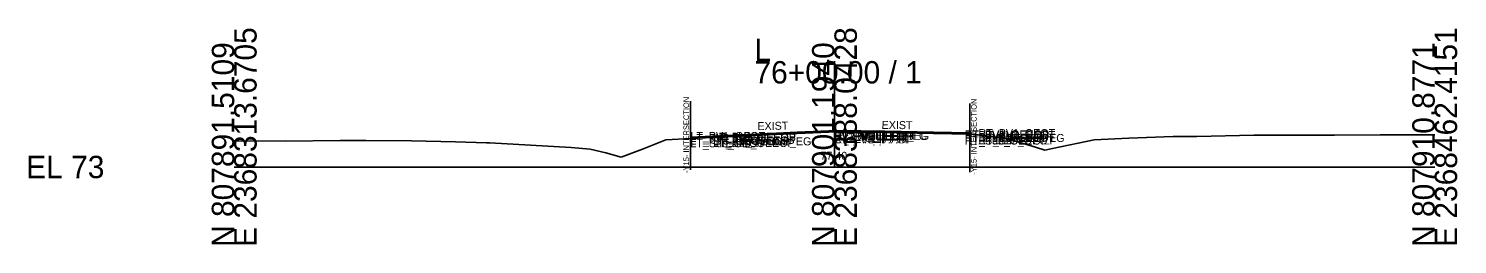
# Model space of a CAD drawing. Extents: x -26 to 8153, y -10 to 9520.
# Drawn here: x 6974.3 to 7152.8, y 6490.3 to 6517.3 of the extents above; entities that cross this region are included whole.
import ezdxf

# ---------------------------------------------------------------- set-up
doc = ezdxf.new("R2010")
doc.units = 0
for name, color, linetype in [('Exist CMT Pavement', 7, 'Continuous'), ('Exist Cross Section Cell', 7, 'Continuous'), ('Exist XS Center Line Elevation Label', 7, 'Continuous'), ('Exist XS Ground Line', 7, 'Continuous'), ('Prop CMT Pvmt Surface', 7, 'Continuous'), ('Prop CMT Shear Line', 7, 'Continuous'), ('Prop XS SE Text', 7, 'Continuous'), ('Scratch_Level_2', 7, 'Continuous')]:
    doc.layers.add(name, color=color, linetype=linetype)

msp = doc.modelspace()

# ---------------------------------------------------------------- linework, layer by layer
at = {"layer": 'Exist CMT Pavement'}
for p, q in [((7059.79, 6503.71), (7067.75, 6504.06)), ((7067.75, 6504.06), (7070.35, 6504.2)), ((7070.35, 6504.2), (7075.28, 6504.42)), ((7075.28, 6504.42), (7081.29, 6504.31)), ((7081.29, 6504.31), (7087.39, 6504.2)), ((7087.39, 6504.2), (7091.9, 6504.12)), ((7057.04, 6503.58), (7059.79, 6503.71))]:
    msp.add_line(p, q, dxfattribs=at)
at = {"layer": 'Exist Cross Section Cell'}
for p, q in [((7075, 6500), (7075, 6513.25)), ((7000, 6500), (7075, 6500)), ((7075, 6500), (7150, 6500))]:
    msp.add_line(p, q, dxfattribs=at)
at = {"layer": 'Exist XS Ground Line'}
for p, q in [((7059.79, 6503.71), (7067.75, 6504.06)), ((7067.75, 6504.06), (7070.35, 6504.2)), ((7070.35, 6504.2), (7075.28, 6504.42)), ((7075.28, 6504.42), (7081.29, 6504.31)), ((7081.29, 6504.31), (7087.39, 6504.2)), ((7087.39, 6504.2), (7091.9, 6504.12)), ((7091.9, 6504.12), (7093.1, 6503.99)), ((7093.1, 6503.99), (7096.22, 6503.67)), ((7120.29, 6503.8), (7127.4, 6503.98)), ((7127.4, 6503.98), (7129.22, 6503.98)), ((7129.22, 6503.98), (7137.49, 6503.98)), ((7137.49, 6503.98), (7143.18, 6504.01)), ((7143.18, 6504.01), (7147.06, 6504.03)), ((7147.06, 6504.03), (7147.57, 6504.04)), ((7147.57, 6504.04), (7148.23, 6504.04)), ((7148.23, 6504.04), (7150, 6504.03)), ((7000, 6503.28), (7006.38, 6503.24)), ((7006.38, 6503.24), (7013.22, 6503.3)), ((7013.22, 6503.3), (7016.47, 6503.31)), ((7016.47, 6503.31), (7022.14, 6503.26)), ((7022.14, 6503.26), (7027.63, 6503.15)), ((7027.63, 6503.15), (7031.52, 6503.04)), ((7031.52, 6503.04), (7031.96, 6503.02)), ((7031.96, 6503.02), (7042.09, 6502.46)), ((7042.09, 6502.46), (7044.49, 6502.25)), ((7044.49, 6502.25), (7046.43, 6501.77)), ((7048.34, 6501.25), (7051.02, 6502.25)), ((7051.02, 6502.25), (7053.93, 6503.4)), ((7053.93, 6503.4), (7057.04, 6503.58)), ((7057.04, 6503.58), (7059.79, 6503.71)), ((7096.22, 6503.67), (7100.13, 6502.47)), ((7100.13, 6502.47), (7101.28, 6502.12)), ((7101.28, 6502.12), (7102.23, 6502.32)), ((7102.23, 6502.32), (7107.47, 6503.39)), ((7107.47, 6503.39), (7111.8, 6503.59)), ((7111.8, 6503.59), (7117.32, 6503.8)), ((7117.32, 6503.8), (7120.29, 6503.8)), ((7046.43, 6501.77), (7048.34, 6501.25))]:
    msp.add_line(p, q, dxfattribs=at)
at = {"layer": 'Prop CMT Pvmt Surface'}
for p, q in [((7059.78, 6503.87), (7067.74, 6504.22)), ((7067.74, 6504.22), (7070.34, 6504.36)), ((7070.34, 6504.36), (7075.28, 6504.58)), ((7075.28, 6504.58), (7081.29, 6504.48)), ((7081.29, 6504.48), (7087.39, 6504.36)), ((7087.39, 6504.36), (7091.9, 6504.28)), ((7057.03, 6503.74), (7059.78, 6503.87))]:
    msp.add_line(p, q, dxfattribs=at)
at = {"layer": 'Prop CMT Shear Line'}
for p, q in [((7057.03, 6499.66), (7057.03, 6508.23)), ((7091.9, 6499.37), (7091.9, 6507.94))]:
    msp.add_line(p, q, dxfattribs=at)

# ---------------------------------------------------------------- texts
at = {"layer": 'Exist Cross Section Cell'}
for s, p in [('E 2368313.6705', (7002.8, 6490)), ('E 2368388.0428', (7077.8, 6490)), ('E 2368462.4151', (7152.8, 6490)), ('N 807891.5109', (7000, 6490)), ('N 807901.1940', (7075, 6490)), ('N 807910.8771', (7150, 6490))]:
    msp.add_text(s, height=2.8, rotation=90, dxfattribs=at).set_placement(p)
for s, p in [('L', (7065, 6513.25)), ('76+00.00 / 1', (7065, 6510.45)), ('EL 73', (6974, 6498.6))]:
    msp.add_text(s, height=2.8, dxfattribs=at).set_placement(p)
at = {"layer": 'Exist XS Center Line Elevation Label'}
msp.add_text('77.40', height=1, dxfattribs=at).set_placement((7073.25, 6500.9))
at = {"layer": 'Prop CMT Shear Line'}
for p in [(7056.83, 6499.26), (7092.77, 6499.04)]:
    msp.add_text('-Y15- INTERSECTION', height=0.7, rotation=90, dxfattribs=at).set_placement(p)
at = {"layer": 'Prop XS SE Text'}
for rotation, p in [(359.3793, (7080.89, 6504.77)), (1.1458, (7065.38, 6504.61))]:
    msp.add_text('EXIST', height=1, rotation=rotation, dxfattribs=at).set_placement(p)
at = {"layer": 'Scratch_Level_2'}
for s, p in [('LT_PV1_OEOT', (7057, 6503.38)), ('LT_PV2_OEOT', (7057, 6503.13)), ('LT_PV1_OEEOP', (7059.85, 6503.28)), ('LT_PV2_OEEOP', (7059.85, 6503.16)), ('PV1_PGL', (7075, 6503.56)), ('RT_PV1_IEEOP', (7075, 6503.44)), ('LT_PV1_IEEOP', (7075, 6503.44)), ('RT_PV_IEEOP_EG', (7075, 6503.4)), ('LT_PV_IEEOP_EG', (7075, 6503.4)), ('RT_PV2_IEEOP', (7075, 6503.31)), ('LT_PV2_IEEOP', (7075, 6503.31)), ('PV2_PGL', (7075, 6503.31)), ('RT_PV3_IEEOP', (7075, 6502.98)), ('LT_PV3_IEEOP', (7075, 6502.98)), ('RT_Sub Tie Out', (7091.27, 6503.13)), ('RT_PV_OEEOP_EG', (7091.27, 6503.13)), ('RT_PV1_OEEOP', (7091.28, 6503.6)), ('RT_PV2_OEEOP', (7091.28, 6503.47)), ('RT_PV3_OEEOP', (7091.28, 6503.14)), ('RT_PV1_OEOT', (7093, 6503.74)), ('RT_PV2_OEOT', (7093, 6503.49)), ('RT_PV3_OEOT', (7093, 6503.16)), ('LT_PV3_OEOT', (7057, 6502.8)), ('LT_Sub_OEOT', (7057, 6502.47)), ('LT_PV3_OEEOP', (7059.85, 6502.83)), ('LT_Sub Tie Out', (7059.85, 6502.71)), ('LT_PV_OEEOP_EG', (7059.85, 6502.71)), ('LT_Sub_OEEOP', (7059.85, 6502.5)), ('RT_Sub_OEEOP', (7091.28, 6502.81)), ('RT_Sub_OEOT', (7093, 6502.83))]:
    msp.add_text(s, height=1, dxfattribs=at).set_placement(p)

doc.saveas('drawing.dxf')
